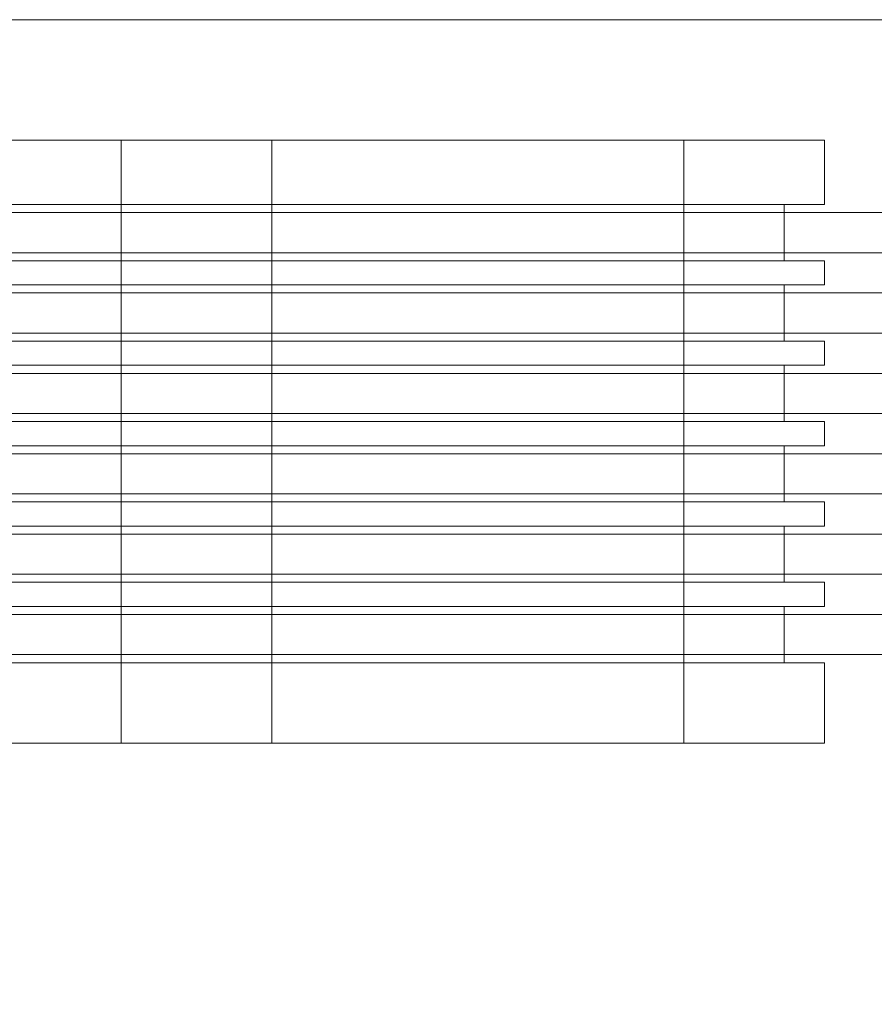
# Model space of a CAD drawing. Header units: millimetres. Extents: x -1970 to 61924, y -58230 to 6847.
# Tile 530 of 656: x 24560 to 24772, y -19725 to -19480. Entities that reach past the tile are written whole.
import ezdxf

# ---------------------------------------------------------------- set-up
doc = ezdxf.new("R2010")
doc.units = ezdxf.units.MM
doc.layers.add('COTAS_O', color=1, linetype='Continuous', lineweight=0)
doc.layers.add('superior_briquetadora', color=7, linetype='Continuous', lineweight=0)
doc.dimstyles.new('R19_100', dxfattribs={"dimtxt": 250, "dimasz": 150, "dimexe": 150, "dimexo": 80, "dimgap": 100, "dimtad": 1, "dimtih": 1, "dimtoh": 1, "dimdsep": 46, "dimcen": 0.09, "dimadec": 0, "dimazin": 0, "dimtfac": 1, "dimtdec": 4, "dimtofl": 0, "dimtmove": 0, "dimatfit": 3, "dimfxl": 1, "dimtolj": 1, "dimtzin": 0, "dimarcsym": 0})

# ---------------------------------------------------------------- blocks, each defined once
blk = doc.blocks.new('DIM_R26_37')
at = {"layer": 'COTAS_O'}
for p, q in [((23750.07, -19480), (23750.07, -20380)), ((25950.07, -19480), (25950.07, -20380)), ((23750.07, -20380), (23900.07, -20335)), ((25950.07, -20380), (25800.07, -20335)), ((23750.07, -20380), (25950.07, -20380)), ((23750.07, -20380), (23900.07, -20425)), ((25950.07, -20380), (25800.07, -20425))]:
    blk.add_line(p, q, dxfattribs=at)
blk.add_text('2200 O', height=250, dxfattribs=at).set_placement((24850.07, -20280))

msp = doc.modelspace()

# ---------------------------------------------------------------- linework, layer by layer
at = {"layer": 'superior_briquetadora'}
for p, q in [((23750.067, -19480), (25950.067, -19480)), ((23900.067, -19480), (25800.067, -19480)), ((24980.067, -19480), (24000.067, -19480)), ((24562.53, -19510), (24542.605, -19510)), ((24557.131, -19510), (24575.55, -19510)), ((24581.647, -19510), (24562.53, -19510)), ((24575.55, -19510), (24593.454, -19510)), ((24598.408, -19510), (24581.647, -19510)), ((24585.067, -19660), (24585.067, -19510)), ((24587.903, -19510), (24585.067, -19510)), ((24596.18, -19510), (24587.903, -19510)), ((24593.454, -19510), (24610.769, -19510)), ((24609.227, -19510), (24596.18, -19510)), ((24611.455, -19510), (24598.408, -19510)), ((24625.988, -19510), (24609.227, -19510)), ((24610.769, -19510), (24627.424, -19510)), ((24619.732, -19510), (24611.455, -19510)), ((24622.567, -19510), (24619.732, -19510)), ((24622.567, -19660), (24622.567, -19510)), ((24645.105, -19510), (24625.988, -19510)), ((24627.424, -19510), (24643.349, -19510)), ((24643.349, -19510), (24658.481, -19510)), ((24665.03, -19510), (24645.105, -19510)), ((24658.481, -19510), (24672.756, -19510)), ((24684.147, -19510), (24665.03, -19510)), ((24672.756, -19510), (24686.116, -19510)), ((24700.908, -19510), (24684.147, -19510)), ((24686.116, -19510), (24698.506, -19510)), ((24698.506, -19510), (24709.875, -19510)), ((24713.955, -19510), (24700.908, -19510)), ((24709.875, -19510), (24720.176, -19510)), ((24722.232, -19510), (24713.955, -19510)), ((24720.176, -19510), (24729.368, -19510)), ((24725.067, -19510), (24722.232, -19510)), ((24725.067, -19660), (24725.067, -19510)), ((24729.368, -19510), (24737.412, -19510)), ((24737.412, -19510), (24744.275, -19510)), ((24744.275, -19510), (24749.929, -19510)), ((24749.929, -19510), (24754.351, -19510)), ((24754.351, -19510), (24757.522, -19510)), ((24757.522, -19510), (24759.431, -19510)), ((24759.431, -19510), (24760.067, -19510)), ((24760.067, -19510), (24760.067, -19526)), ((24546.499, -19526), (24564.873, -19526)), ((24557.131, -19526), (24575.55, -19526)), ((24564.873, -19526), (24582.754, -19526)), ((24575.55, -19526), (24593.454, -19526)), ((24582.754, -19526), (24600.067, -19526)), ((24593.454, -19526), (24610.769, -19526)), ((24600.067, -19526), (24616.739, -19526)), ((24610.769, -19526), (24627.424, -19526)), ((24616.739, -19526), (24632.696, -19526)), ((24627.424, -19526), (24643.349, -19526)), ((24632.696, -19526), (24647.871, -19526)), ((24643.349, -19526), (24658.481, -19526)), ((24647.871, -19526), (24662.2, -19526)), ((24658.481, -19526), (24672.756, -19526)), ((24662.2, -19526), (24675.619, -19526)), ((24672.756, -19526), (24686.116, -19526)), ((24675.619, -19526), (24688.073, -19526)), ((24686.116, -19526), (24698.506, -19526)), ((24688.073, -19526), (24699.508, -19526)), ((24698.506, -19526), (24709.875, -19526)), ((24699.508, -19526), (24709.875, -19526)), ((24709.875, -19526), (24719.129, -19526)), ((24709.875, -19526), (24720.176, -19526)), ((24719.129, -19526), (24727.231, -19526)), ((24720.176, -19526), (24729.368, -19526)), ((24727.231, -19526), (24734.147, -19526)), ((24729.368, -19526), (24737.412, -19526)), ((24734.147, -19526), (24739.845, -19526)), ((24737.412, -19526), (24744.275, -19526)), ((24739.845, -19526), (24744.303, -19526)), ((24744.275, -19526), (24749.929, -19526)), ((24744.303, -19526), (24747.501, -19526)), ((24747.501, -19526), (24749.425, -19526)), ((24749.425, -19526), (24750.067, -19526)), ((24749.929, -19526), (24754.351, -19526)), ((24750.067, -19540), (24750.067, -19526)), ((24754.351, -19526), (24757.522, -19526)), ((24757.522, -19526), (24759.431, -19526)), ((24759.431, -19526), (24760.067, -19526)), ((24471.62, -19528), (26228.731, -19528)), ((24472.193, -19528), (26229.304, -19528)), ((26235.991, -19528), (24489.68, -19528)), ((26237.044, -19528), (24490.733, -19528)), ((24471.62, -19538), (26228.731, -19538)), ((24472.193, -19538), (26229.304, -19538)), ((26235.991, -19538), (24489.68, -19538)), ((26237.044, -19538), (24490.733, -19538)), ((24546.499, -19540), (24564.873, -19540)), ((24557.131, -19540), (24575.55, -19540)), ((24564.873, -19540), (24582.754, -19540)), ((24575.55, -19540), (24593.454, -19540)), ((24582.754, -19540), (24600.067, -19540)), ((24593.454, -19540), (24610.769, -19540)), ((24600.067, -19540), (24616.739, -19540)), ((24610.769, -19540), (24627.424, -19540)), ((24616.739, -19540), (24632.696, -19540)), ((24627.424, -19540), (24643.349, -19540)), ((24632.696, -19540), (24647.871, -19540)), ((24643.349, -19540), (24658.481, -19540)), ((24647.871, -19540), (24662.2, -19540)), ((24658.481, -19540), (24672.756, -19540)), ((24662.2, -19540), (24675.619, -19540)), ((24672.756, -19540), (24686.116, -19540)), ((24675.619, -19540), (24688.073, -19540)), ((24686.116, -19540), (24698.506, -19540)), ((24688.073, -19540), (24699.508, -19540)), ((24698.506, -19540), (24709.875, -19540)), ((24699.508, -19540), (24709.875, -19540)), ((24709.875, -19540), (24719.129, -19540)), ((24709.875, -19540), (24720.176, -19540)), ((24719.129, -19540), (24727.231, -19540)), ((24720.176, -19540), (24729.368, -19540)), ((24727.231, -19540), (24734.147, -19540)), ((24729.368, -19540), (24737.412, -19540)), ((24734.147, -19540), (24739.845, -19540)), ((24737.412, -19540), (24744.275, -19540)), ((24739.845, -19540), (24744.303, -19540)), ((24744.275, -19540), (24749.929, -19540)), ((24744.303, -19540), (24747.501, -19540)), ((24747.501, -19540), (24749.425, -19540)), ((24749.425, -19540), (24750.067, -19540)), ((24749.929, -19540), (24754.351, -19540)), ((24754.351, -19540), (24757.522, -19540)), ((24757.522, -19540), (24759.431, -19540)), ((24759.431, -19540), (24760.067, -19540)), ((24760.067, -19540), (24760.067, -19546)), ((24546.499, -19546), (24564.873, -19546)), ((24557.131, -19546), (24575.55, -19546)), ((24564.873, -19546), (24582.754, -19546)), ((24575.55, -19546), (24593.454, -19546)), ((24582.754, -19546), (24600.067, -19546)), ((24593.454, -19546), (24610.769, -19546)), ((24600.067, -19546), (24616.739, -19546)), ((24610.769, -19546), (24627.424, -19546)), ((24616.739, -19546), (24632.696, -19546)), ((24627.424, -19546), (24643.349, -19546)), ((24632.696, -19546), (24647.871, -19546)), ((24643.349, -19546), (24658.481, -19546)), ((24647.871, -19546), (24662.2, -19546)), ((24658.481, -19546), (24672.756, -19546)), ((24662.2, -19546), (24675.619, -19546)), ((24672.756, -19546), (24686.116, -19546)), ((24675.619, -19546), (24688.073, -19546)), ((24686.116, -19546), (24698.506, -19546)), ((24688.073, -19546), (24699.508, -19546)), ((24698.506, -19546), (24709.875, -19546)), ((24699.508, -19546), (24709.875, -19546)), ((24709.875, -19546), (24719.129, -19546)), ((24709.875, -19546), (24720.176, -19546)), ((24719.129, -19546), (24727.231, -19546)), ((24720.176, -19546), (24729.368, -19546)), ((24727.231, -19546), (24734.147, -19546)), ((24729.368, -19546), (24737.412, -19546)), ((24734.147, -19546), (24739.845, -19546)), ((24737.412, -19546), (24744.275, -19546)), ((24739.845, -19546), (24744.303, -19546)), ((24744.275, -19546), (24749.929, -19546)), ((24744.303, -19546), (24747.501, -19546)), ((24747.501, -19546), (24749.425, -19546)), ((24749.425, -19546), (24750.067, -19546)), ((24749.929, -19546), (24754.351, -19546)), ((24750.067, -19560), (24750.067, -19546)), ((24754.351, -19546), (24757.522, -19546)), ((24757.522, -19546), (24759.431, -19546)), ((24759.431, -19546), (24760.067, -19546)), ((24471.62, -19548), (26228.731, -19548)), ((24472.193, -19548), (26229.304, -19548)), ((26235.991, -19548), (24489.68, -19548)), ((26237.044, -19548), (24490.733, -19548)), ((24471.62, -19558), (26228.731, -19558)), ((24472.193, -19558), (26229.304, -19558)), ((26235.991, -19558), (24489.68, -19558)), ((26237.044, -19558), (24490.733, -19558)), ((24546.499, -19560), (24564.873, -19560)), ((24557.131, -19560), (24575.55, -19560)), ((24564.873, -19560), (24582.754, -19560)), ((24575.55, -19560), (24593.454, -19560)), ((24582.754, -19560), (24600.067, -19560)), ((24593.454, -19560), (24610.769, -19560)), ((24600.067, -19560), (24616.739, -19560)), ((24610.769, -19560), (24627.424, -19560)), ((24616.739, -19560), (24632.696, -19560)), ((24627.424, -19560), (24643.349, -19560)), ((24632.696, -19560), (24647.871, -19560)), ((24643.349, -19560), (24658.481, -19560)), ((24647.871, -19560), (24662.2, -19560)), ((24658.481, -19560), (24672.756, -19560)), ((24662.2, -19560), (24675.619, -19560)), ((24672.756, -19560), (24686.116, -19560)), ((24675.619, -19560), (24688.073, -19560)), ((24686.116, -19560), (24698.506, -19560)), ((24688.073, -19560), (24699.508, -19560)), ((24698.506, -19560), (24709.875, -19560)), ((24699.508, -19560), (24709.875, -19560)), ((24709.875, -19560), (24719.129, -19560)), ((24709.875, -19560), (24720.176, -19560)), ((24719.129, -19560), (24727.231, -19560)), ((24720.176, -19560), (24729.368, -19560)), ((24727.231, -19560), (24734.147, -19560)), ((24729.368, -19560), (24737.412, -19560)), ((24734.147, -19560), (24739.845, -19560)), ((24737.412, -19560), (24744.275, -19560)), ((24739.845, -19560), (24744.303, -19560)), ((24744.275, -19560), (24749.929, -19560)), ((24744.303, -19560), (24747.501, -19560)), ((24747.501, -19560), (24749.425, -19560)), ((24749.425, -19560), (24750.067, -19560)), ((24749.929, -19560), (24754.351, -19560)), ((24754.351, -19560), (24757.522, -19560)), ((24757.522, -19560), (24759.431, -19560)), ((24759.431, -19560), (24760.067, -19560)), ((24760.067, -19560), (24760.067, -19566)), ((24546.499, -19566), (24564.873, -19566)), ((24557.131, -19566), (24575.55, -19566)), ((24564.873, -19566), (24582.754, -19566)), ((24575.55, -19566), (24593.454, -19566)), ((24582.754, -19566), (24600.067, -19566)), ((24593.454, -19566), (24610.769, -19566)), ((24600.067, -19566), (24616.739, -19566)), ((24610.769, -19566), (24627.424, -19566)), ((24616.739, -19566), (24632.696, -19566)), ((24627.424, -19566), (24643.349, -19566)), ((24632.696, -19566), (24647.871, -19566)), ((24643.349, -19566), (24658.481, -19566)), ((24647.871, -19566), (24662.2, -19566)), ((24658.481, -19566), (24672.756, -19566)), ((24662.2, -19566), (24675.619, -19566)), ((24672.756, -19566), (24686.116, -19566)), ((24675.619, -19566), (24688.073, -19566)), ((24686.116, -19566), (24698.506, -19566)), ((24688.073, -19566), (24699.508, -19566)), ((24698.506, -19566), (24709.875, -19566)), ((24699.508, -19566), (24709.875, -19566)), ((24709.875, -19566), (24719.129, -19566)), ((24709.875, -19566), (24720.176, -19566)), ((24719.129, -19566), (24727.231, -19566)), ((24720.176, -19566), (24729.368, -19566)), ((24727.231, -19566), (24734.147, -19566)), ((24729.368, -19566), (24737.412, -19566)), ((24734.147, -19566), (24739.845, -19566)), ((24737.412, -19566), (24744.275, -19566)), ((24739.845, -19566), (24744.303, -19566)), ((24744.275, -19566), (24749.929, -19566)), ((24744.303, -19566), (24747.501, -19566)), ((24747.501, -19566), (24749.425, -19566)), ((24749.425, -19566), (24750.067, -19566)), ((24749.929, -19566), (24754.351, -19566)), ((24750.067, -19580), (24750.067, -19566)), ((24754.351, -19566), (24757.522, -19566)), ((24757.522, -19566), (24759.431, -19566)), ((24759.431, -19566), (24760.067, -19566)), ((24471.62, -19568), (26228.731, -19568)), ((24472.193, -19568), (26229.304, -19568)), ((26235.991, -19568), (24489.68, -19568)), ((26237.044, -19568), (24490.733, -19568)), ((24471.62, -19578), (26228.731, -19578)), ((24472.193, -19578), (26229.304, -19578)), ((26235.991, -19578), (24489.68, -19578)), ((26237.044, -19578), (24490.733, -19578)), ((24546.499, -19580), (24564.873, -19580)), ((24557.131, -19580), (24575.55, -19580)), ((24564.873, -19580), (24582.754, -19580)), ((24575.55, -19580), (24593.454, -19580)), ((24582.754, -19580), (24600.067, -19580)), ((24593.454, -19580), (24610.769, -19580)), ((24600.067, -19580), (24616.739, -19580)), ((24610.769, -19580), (24627.424, -19580)), ((24616.739, -19580), (24632.696, -19580)), ((24627.424, -19580), (24643.349, -19580)), ((24632.696, -19580), (24647.871, -19580)), ((24643.349, -19580), (24658.481, -19580)), ((24647.871, -19580), (24662.2, -19580)), ((24658.481, -19580), (24672.756, -19580)), ((24662.2, -19580), (24675.619, -19580)), ((24672.756, -19580), (24686.116, -19580)), ((24675.619, -19580), (24688.073, -19580)), ((24686.116, -19580), (24698.506, -19580)), ((24688.073, -19580), (24699.508, -19580)), ((24698.506, -19580), (24709.875, -19580)), ((24699.508, -19580), (24709.875, -19580)), ((24709.875, -19580), (24719.129, -19580)), ((24709.875, -19580), (24720.176, -19580)), ((24719.129, -19580), (24727.231, -19580)), ((24720.176, -19580), (24729.368, -19580)), ((24727.231, -19580), (24734.147, -19580)), ((24729.368, -19580), (24737.412, -19580)), ((24734.147, -19580), (24739.845, -19580)), ((24737.412, -19580), (24744.275, -19580)), ((24739.845, -19580), (24744.303, -19580)), ((24744.275, -19580), (24749.929, -19580)), ((24744.303, -19580), (24747.501, -19580)), ((24747.501, -19580), (24749.425, -19580)), ((24749.425, -19580), (24750.067, -19580)), ((24749.929, -19580), (24754.351, -19580)), ((24754.351, -19580), (24757.522, -19580)), ((24757.522, -19580), (24759.431, -19580)), ((24759.431, -19580), (24760.067, -19580)), ((24760.067, -19580), (24760.067, -19586)), ((24471.62, -19588), (26228.731, -19588)), ((24472.193, -19588), (26229.304, -19588)), ((26235.991, -19588), (24489.68, -19588)), ((26237.044, -19588), (24490.733, -19588)), ((24546.499, -19586), (24564.873, -19586)), ((24557.131, -19586), (24575.55, -19586)), ((24564.873, -19586), (24582.754, -19586)), ((24575.55, -19586), (24593.454, -19586)), ((24582.754, -19586), (24600.067, -19586)), ((24593.454, -19586), (24610.769, -19586)), ((24600.067, -19586), (24616.739, -19586)), ((24610.769, -19586), (24627.424, -19586)), ((24616.739, -19586), (24632.696, -19586)), ((24627.424, -19586), (24643.349, -19586)), ((24632.696, -19586), (24647.871, -19586)), ((24643.349, -19586), (24658.481, -19586)), ((24647.871, -19586), (24662.2, -19586)), ((24658.481, -19586), (24672.756, -19586)), ((24662.2, -19586), (24675.619, -19586)), ((24672.756, -19586), (24686.116, -19586)), ((24675.619, -19586), (24688.073, -19586)), ((24686.116, -19586), (24698.506, -19586)), ((24688.073, -19586), (24699.508, -19586)), ((24698.506, -19586), (24709.875, -19586)), ((24699.508, -19586), (24709.875, -19586)), ((24709.875, -19586), (24719.129, -19586)), ((24709.875, -19586), (24720.176, -19586)), ((24719.129, -19586), (24727.231, -19586)), ((24720.176, -19586), (24729.368, -19586)), ((24727.231, -19586), (24734.147, -19586)), ((24729.368, -19586), (24737.412, -19586)), ((24734.147, -19586), (24739.845, -19586)), ((24737.412, -19586), (24744.275, -19586)), ((24739.845, -19586), (24744.303, -19586)), ((24744.275, -19586), (24749.929, -19586)), ((24744.303, -19586), (24747.501, -19586)), ((24747.501, -19586), (24749.425, -19586)), ((24749.425, -19586), (24750.067, -19586)), ((24749.929, -19586), (24754.351, -19586)), ((24750.067, -19600), (24750.067, -19586)), ((24754.351, -19586), (24757.522, -19586)), ((24757.522, -19586), (24759.431, -19586)), ((24759.431, -19586), (24760.067, -19586)), ((24471.62, -19598), (26228.731, -19598)), ((24472.193, -19598), (26229.304, -19598)), ((26235.991, -19598), (24489.68, -19598)), ((26237.044, -19598), (24490.733, -19598)), ((24546.499, -19600), (24564.873, -19600)), ((24557.131, -19600), (24575.55, -19600)), ((24564.873, -19600), (24582.754, -19600)), ((24575.55, -19600), (24593.454, -19600)), ((24582.754, -19600), (24600.067, -19600)), ((24593.454, -19600), (24610.769, -19600)), ((24600.067, -19600), (24616.739, -19600)), ((24610.769, -19600), (24627.424, -19600)), ((24616.739, -19600), (24632.696, -19600)), ((24627.424, -19600), (24643.349, -19600)), ((24632.696, -19600), (24647.871, -19600)), ((24643.349, -19600), (24658.481, -19600)), ((24647.871, -19600), (24662.2, -19600)), ((24658.481, -19600), (24672.756, -19600)), ((24662.2, -19600), (24675.619, -19600)), ((24672.756, -19600), (24686.116, -19600)), ((24675.619, -19600), (24688.073, -19600)), ((24686.116, -19600), (24698.506, -19600)), ((24688.073, -19600), (24699.508, -19600)), ((24698.506, -19600), (24709.875, -19600)), ((24699.508, -19600), (24709.875, -19600)), ((24709.875, -19600), (24719.129, -19600)), ((24709.875, -19600), (24720.176, -19600)), ((24719.129, -19600), (24727.231, -19600)), ((24720.176, -19600), (24729.368, -19600)), ((24727.231, -19600), (24734.147, -19600)), ((24729.368, -19600), (24737.412, -19600)), ((24734.147, -19600), (24739.845, -19600)), ((24737.412, -19600), (24744.275, -19600)), ((24739.845, -19600), (24744.303, -19600)), ((24744.275, -19600), (24749.929, -19600)), ((24744.303, -19600), (24747.501, -19600)), ((24747.501, -19600), (24749.425, -19600)), ((24749.425, -19600), (24750.067, -19600)), ((24749.929, -19600), (24754.351, -19600)), ((24754.351, -19600), (24757.522, -19600)), ((24757.522, -19600), (24759.431, -19600)), ((24759.431, -19600), (24760.067, -19600)), ((24760.067, -19600), (24760.067, -19606)), ((24546.499, -19606), (24564.873, -19606)), ((24557.131, -19606), (24575.55, -19606)), ((24564.873, -19606), (24582.754, -19606)), ((24575.55, -19606), (24593.454, -19606)), ((24582.754, -19606), (24600.067, -19606)), ((24593.454, -19606), (24610.769, -19606)), ((24600.067, -19606), (24616.739, -19606)), ((24610.769, -19606), (24627.424, -19606)), ((24616.739, -19606), (24632.696, -19606)), ((24627.424, -19606), (24643.349, -19606)), ((24632.696, -19606), (24647.871, -19606)), ((24643.349, -19606), (24658.481, -19606)), ((24647.871, -19606), (24662.2, -19606)), ((24658.481, -19606), (24672.756, -19606)), ((24662.2, -19606), (24675.619, -19606)), ((24672.756, -19606), (24686.116, -19606)), ((24675.619, -19606), (24688.073, -19606)), ((24686.116, -19606), (24698.506, -19606)), ((24688.073, -19606), (24699.508, -19606)), ((24698.506, -19606), (24709.875, -19606)), ((24699.508, -19606), (24709.875, -19606)), ((24709.875, -19606), (24719.129, -19606)), ((24709.875, -19606), (24720.176, -19606)), ((24719.129, -19606), (24727.231, -19606)), ((24720.176, -19606), (24729.368, -19606)), ((24727.231, -19606), (24734.147, -19606)), ((24729.368, -19606), (24737.412, -19606)), ((24734.147, -19606), (24739.845, -19606)), ((24737.412, -19606), (24744.275, -19606)), ((24739.845, -19606), (24744.303, -19606)), ((24744.275, -19606), (24749.929, -19606)), ((24744.303, -19606), (24747.501, -19606)), ((24747.501, -19606), (24749.425, -19606)), ((24749.425, -19606), (24750.067, -19606)), ((24749.929, -19606), (24754.351, -19606)), ((24750.067, -19620), (24750.067, -19606)), ((24754.351, -19606), (24757.522, -19606)), ((24757.522, -19606), (24759.431, -19606)), ((24759.431, -19606), (24760.067, -19606)), ((24471.62, -19608), (26228.731, -19608)), ((24472.193, -19608), (26229.304, -19608)), ((26235.991, -19608), (24489.68, -19608)), ((26237.044, -19608), (24490.733, -19608)), ((24471.62, -19618), (26228.731, -19618)), ((24472.193, -19618), (26229.304, -19618)), ((26235.991, -19618), (24489.68, -19618)), ((26237.044, -19618), (24490.733, -19618)), ((24546.499, -19620), (24564.873, -19620)), ((24557.131, -19620), (24575.55, -19620)), ((24564.873, -19620), (24582.754, -19620)), ((24575.55, -19620), (24593.454, -19620)), ((24582.754, -19620), (24600.067, -19620)), ((24593.454, -19620), (24610.769, -19620)), ((24600.067, -19620), (24616.739, -19620)), ((24610.769, -19620), (24627.424, -19620)), ((24616.739, -19620), (24632.696, -19620)), ((24627.424, -19620), (24643.349, -19620)), ((24632.696, -19620), (24647.871, -19620)), ((24643.349, -19620), (24658.481, -19620)), ((24647.871, -19620), (24662.2, -19620)), ((24658.481, -19620), (24672.756, -19620)), ((24662.2, -19620), (24675.619, -19620)), ((24672.756, -19620), (24686.116, -19620)), ((24675.619, -19620), (24688.073, -19620)), ((24686.116, -19620), (24698.506, -19620)), ((24688.073, -19620), (24699.508, -19620)), ((24698.506, -19620), (24709.875, -19620)), ((24699.508, -19620), (24709.875, -19620)), ((24709.875, -19620), (24719.129, -19620)), ((24709.875, -19620), (24720.176, -19620)), ((24719.129, -19620), (24727.231, -19620)), ((24720.176, -19620), (24729.368, -19620)), ((24727.231, -19620), (24734.147, -19620)), ((24729.368, -19620), (24737.412, -19620)), ((24734.147, -19620), (24739.845, -19620)), ((24737.412, -19620), (24744.275, -19620)), ((24739.845, -19620), (24744.303, -19620)), ((24744.275, -19620), (24749.929, -19620)), ((24744.303, -19620), (24747.501, -19620)), ((24747.501, -19620), (24749.425, -19620)), ((24749.425, -19620), (24750.067, -19620)), ((24749.929, -19620), (24754.351, -19620)), ((24754.351, -19620), (24757.522, -19620)), ((24757.522, -19620), (24759.431, -19620)), ((24759.431, -19620), (24760.067, -19620)), ((24760.067, -19620), (24760.067, -19626)), ((24546.499, -19626), (24564.873, -19626)), ((24557.131, -19626), (24575.55, -19626)), ((24564.873, -19626), (24582.754, -19626)), ((24575.55, -19626), (24593.454, -19626)), ((24582.754, -19626), (24600.067, -19626)), ((24593.454, -19626), (24610.769, -19626)), ((24600.067, -19626), (24616.739, -19626)), ((24610.769, -19626), (24627.424, -19626)), ((24616.739, -19626), (24632.696, -19626)), ((24627.424, -19626), (24643.349, -19626)), ((24632.696, -19626), (24647.871, -19626)), ((24643.349, -19626), (24658.481, -19626)), ((24647.871, -19626), (24662.2, -19626)), ((24658.481, -19626), (24672.756, -19626)), ((24662.2, -19626), (24675.619, -19626)), ((24672.756, -19626), (24686.116, -19626)), ((24675.619, -19626), (24688.073, -19626)), ((24686.116, -19626), (24698.506, -19626)), ((24688.073, -19626), (24699.508, -19626)), ((24698.506, -19626), (24709.875, -19626)), ((24699.508, -19626), (24709.875, -19626)), ((24709.875, -19626), (24719.129, -19626)), ((24709.875, -19626), (24720.176, -19626)), ((24719.129, -19626), (24727.231, -19626)), ((24720.176, -19626), (24729.368, -19626)), ((24727.231, -19626), (24734.147, -19626)), ((24729.368, -19626), (24737.412, -19626)), ((24734.147, -19626), (24739.845, -19626)), ((24737.412, -19626), (24744.275, -19626)), ((24739.845, -19626), (24744.303, -19626)), ((24744.275, -19626), (24749.929, -19626)), ((24744.303, -19626), (24747.501, -19626)), ((24747.501, -19626), (24749.425, -19626)), ((24749.425, -19626), (24750.067, -19626)), ((24749.929, -19626), (24754.351, -19626)), ((24750.067, -19640), (24750.067, -19626)), ((24754.351, -19626), (24757.522, -19626)), ((24757.522, -19626), (24759.431, -19626)), ((24759.431, -19626), (24760.067, -19626)), ((24471.62, -19628), (26228.731, -19628)), ((24472.193, -19628), (26229.304, -19628)), ((26235.991, -19628), (24489.68, -19628)), ((26237.044, -19628), (24490.733, -19628)), ((24471.62, -19638), (26228.731, -19638)), ((24472.193, -19638), (26229.304, -19638)), ((26235.991, -19638), (24489.68, -19638)), ((26237.044, -19638), (24490.733, -19638)), ((24546.499, -19640), (24564.873, -19640)), ((24557.131, -19640), (24575.55, -19640)), ((24564.873, -19640), (24582.754, -19640)), ((24575.55, -19640), (24593.454, -19640)), ((24582.754, -19640), (24600.067, -19640)), ((24593.454, -19640), (24610.769, -19640)), ((24600.067, -19640), (24616.739, -19640)), ((24610.769, -19640), (24627.424, -19640)), ((24616.739, -19640), (24632.696, -19640)), ((24627.424, -19640), (24643.349, -19640)), ((24632.696, -19640), (24647.871, -19640)), ((24643.349, -19640), (24658.481, -19640)), ((24647.871, -19640), (24662.2, -19640)), ((24658.481, -19640), (24672.756, -19640)), ((24662.2, -19640), (24675.619, -19640)), ((24672.756, -19640), (24686.116, -19640)), ((24675.619, -19640), (24688.073, -19640)), ((24686.116, -19640), (24698.506, -19640)), ((24688.073, -19640), (24699.508, -19640)), ((24698.506, -19640), (24709.875, -19640)), ((24699.508, -19640), (24709.875, -19640)), ((24709.875, -19640), (24719.129, -19640)), ((24709.875, -19640), (24720.176, -19640)), ((24719.129, -19640), (24727.231, -19640)), ((24720.176, -19640), (24729.368, -19640)), ((24727.231, -19640), (24734.147, -19640)), ((24729.368, -19640), (24737.412, -19640)), ((24734.147, -19640), (24739.845, -19640)), ((24737.412, -19640), (24744.275, -19640)), ((24739.845, -19640), (24744.303, -19640)), ((24744.275, -19640), (24749.929, -19640)), ((24744.303, -19640), (24747.501, -19640)), ((24747.501, -19640), (24749.425, -19640)), ((24749.425, -19640), (24750.067, -19640)), ((24749.929, -19640), (24754.351, -19640)), ((24754.351, -19640), (24757.522, -19640)), ((24757.522, -19640), (24759.431, -19640)), ((24759.431, -19640), (24760.067, -19640)), ((24760.067, -19640), (24760.067, -19660)), ((24562.53, -19660), (24542.605, -19660)), ((24557.131, -19660), (24575.55, -19660)), ((24581.647, -19660), (24562.53, -19660)), ((24575.55, -19660), (24593.454, -19660)), ((24598.408, -19660), (24581.647, -19660)), ((24587.903, -19660), (24585.067, -19660)), ((24596.18, -19660), (24587.903, -19660)), ((24593.454, -19660), (24610.769, -19660)), ((24609.227, -19660), (24596.18, -19660)), ((24611.455, -19660), (24598.408, -19660)), ((24625.988, -19660), (24609.227, -19660)), ((24610.769, -19660), (24627.424, -19660)), ((24619.732, -19660), (24611.455, -19660)), ((24622.567, -19660), (24619.732, -19660)), ((24645.105, -19660), (24625.988, -19660)), ((24627.424, -19660), (24643.349, -19660)), ((24643.349, -19660), (24658.481, -19660)), ((24665.03, -19660), (24645.105, -19660)), ((24658.481, -19660), (24672.756, -19660)), ((24684.147, -19660), (24665.03, -19660)), ((24672.756, -19660), (24686.116, -19660)), ((24700.908, -19660), (24684.147, -19660)), ((24686.116, -19660), (24698.506, -19660)), ((24698.506, -19660), (24709.875, -19660)), ((24713.955, -19660), (24700.908, -19660)), ((24709.875, -19660), (24720.176, -19660)), ((24722.232, -19660), (24713.955, -19660)), ((24720.176, -19660), (24729.368, -19660)), ((24725.067, -19660), (24722.232, -19660)), ((24729.368, -19660), (24737.412, -19660)), ((24737.412, -19660), (24744.275, -19660)), ((24744.275, -19660), (24749.929, -19660)), ((24749.929, -19660), (24754.351, -19660)), ((24754.351, -19660), (24757.522, -19660)), ((24757.522, -19660), (24759.431, -19660)), ((24759.431, -19660), (24760.067, -19660))]:
    msp.add_line(p, q, dxfattribs=at)

# ---------------------------------------------------------------- dimensions: what is measured, and where the dimension line sits
at = {"layer": 'COTAS_O'}
dim = msp.add_aligned_dim(p1=(23750.067, -19480), p2=(25950.067, -19480), distance=-900, text='<> O', dimstyle='R19_100', dxfattribs=at)
dim.commit()
dim.dimension.update_dxf_attribs({"geometry": 'DIM_R26_37', "text_midpoint": (24850.067, -20380)})

doc.saveas('drawing.dxf')
